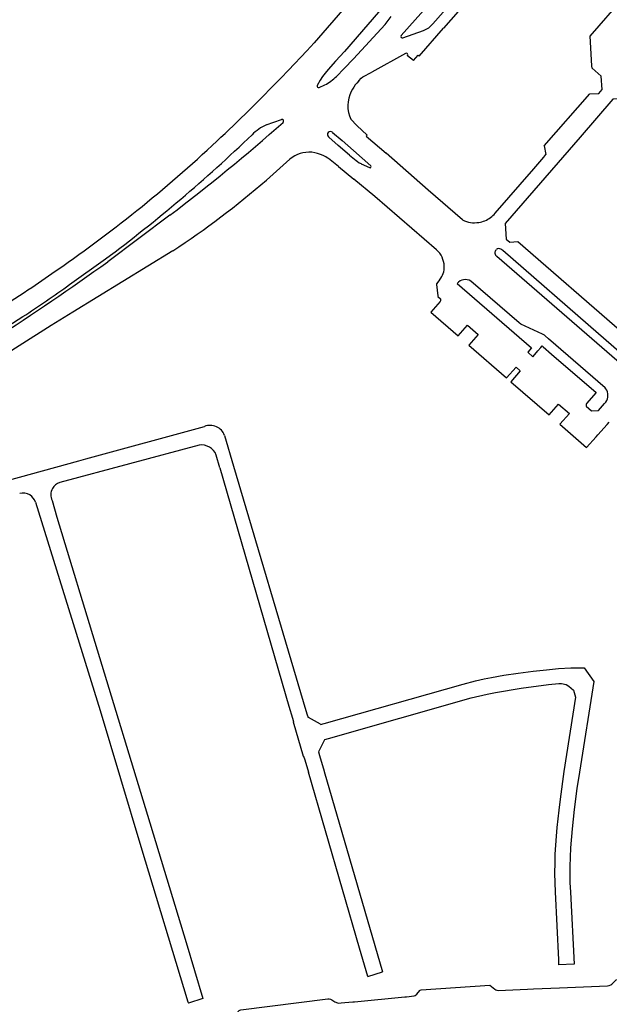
# Model space of a CAD drawing. Extents: x 148869 to 161638, y 453607 to 469810.
# Tile 868 of 1056: x 159134.73 to 159136.59, y 459846.63 to 459849.73. Entities that reach past the tile are written whole.
import ezdxf

# ---------------------------------------------------------------- set-up
doc = ezdxf.new("R2010")
doc.units = 0
doc.layers.add('LKI_V01_KANTRIJWEG', color=252, linetype='CONTINUOUS')

msp = doc.modelspace()

# ---------------------------------------------------------------- linework, layer by layer
at = {"layer": 'LKI_V01_KANTRIJWEG'}
for p, q in [((159136.2115, 459850.292), (159135.6883, 459849.6883)), ((159136.2115, 459850.292), (159135.6883, 459849.6883)), ((159135.9352, 459849.6791), (159136.317, 459850.1138)), ((159135.9352, 459849.6791), (159136.317, 459850.1138)), ((159136.1048, 459850.0315), (159135.7561, 459849.6295)), ((159136.1048, 459850.0315), (159135.7561, 459849.6295)), ((159136.0354, 459849.7162), (159136.2964, 459850.0153)), ((159136.0354, 459849.7162), (159136.2964, 459850.0153)), ((159136.5314, 459849.6774), (159136.805, 459849.993)), ((159136.5314, 459849.6774), (159136.805, 459849.993)), ((159136.1151, 459849.7548), (159136.0691, 459849.7023)), ((159136.1151, 459849.7548), (159136.0691, 459849.7023)), ((159135.7845, 459849.6065), (159135.8847, 459849.7141)), ((159135.7845, 459849.6065), (159135.8847, 459849.7141)), ((159135.6883, 459849.6883), (159135.6603, 459849.6567)), ((159135.6883, 459849.6883), (159135.6603, 459849.6567)), ((159135.9406, 459849.6719), (159136.006, 459849.6951)), ((159135.9406, 459849.6719), (159136.006, 459849.6951)), ((159136.5366, 459849.5842), (159136.5314, 459849.6774)), ((159136.5366, 459849.5842), (159136.5314, 459849.6774)), ((159135.6372, 459849.6311), (159135.6603, 459849.6567)), ((159135.6372, 459849.6311), (159135.6603, 459849.6567)), ((159135.7561, 459849.6295), (159135.7282, 459849.5984)), ((159135.7561, 459849.6295), (159135.7282, 459849.5984)), ((159135.9491, 459849.623), (159135.8423, 459849.5642)), ((159135.9491, 459849.623), (159135.8423, 459849.5642)), ((159135.9738, 459849.6009), (159135.9548, 459849.6154)), ((159135.9738, 459849.6009), (159135.9548, 459849.6154)), ((159135.7282, 459849.5984), (159135.7052, 459849.5724)), ((159135.7282, 459849.5984), (159135.7052, 459849.5724)), ((159135.755, 459849.5757), (159135.7845, 459849.6065)), ((159135.755, 459849.5757), (159135.7845, 459849.6065)), ((159135.7052, 459849.5724), (159135.6951, 459849.5611)), ((159135.7052, 459849.5724), (159135.6951, 459849.5611)), ((159135.7314, 459849.5507), (159135.755, 459849.5757)), ((159135.7314, 459849.5507), (159135.755, 459849.5757)), ((159135.6794, 459849.5383), (159135.6702, 459849.5215)), ((159135.6794, 459849.5383), (159135.6702, 459849.5215)), ((159135.6761, 459849.5156), (159135.6941, 459849.5238)), ((159135.6761, 459849.5156), (159135.6941, 459849.5238)), ((159135.8017, 459849.5366), (159135.7952, 459849.5297)), ((159135.8017, 459849.5366), (159135.7952, 459849.5297)), ((159135.8017, 459849.5366), (159135.8093, 459849.5454)), ((159135.8017, 459849.5366), (159135.8093, 459849.5454)), ((159136.386, 459849.3314), (159136.5295, 459849.496)), ((159136.386, 459849.3314), (159136.5295, 459849.496)), ((159136.5295, 459849.496), (159136.5581, 459849.4964)), ((159136.5295, 459849.496), (159136.5581, 459849.4964)), ((159135.5099, 459849.3981), (159135.5573, 459849.4149)), ((159135.5099, 459849.3981), (159135.5573, 459849.4149)), ((159135.795, 459849.3958), (159135.7768, 459849.4154)), ((159135.795, 459849.3958), (159135.7768, 459849.4154)), ((159135.7185, 459849.3744), (159135.719, 459849.374)), ((159135.7185, 459849.3744), (159135.719, 459849.374)), ((159135.719, 459849.374), (159135.7491, 459849.3482)), ((159135.719, 459849.374), (159135.7491, 459849.3482)), ((159135.795, 459849.3958), (159135.8279, 459849.3657)), ((159135.795, 459849.3958), (159135.8279, 459849.3657)), ((159135.7055, 459849.3602), (159135.7067, 459849.3591)), ((159135.7055, 459849.3602), (159135.7067, 459849.3591)), ((159135.7067, 459849.3591), (159135.7363, 459849.3328)), ((159135.7067, 459849.3591), (159135.7363, 459849.3328)), ((159135.7491, 459849.3482), (159135.7851, 459849.317)), ((159135.7491, 459849.3482), (159135.7851, 459849.317)), ((159135.7725, 459849.3027), (159135.7363, 459849.3328)), ((159135.7725, 459849.3027), (159135.7363, 459849.3328)), ((159135.8394, 459849.2689), (159135.7851, 459849.317)), ((159135.8394, 459849.2689), (159135.7851, 459849.317)), ((159136.3851, 459849.2964), (159136.3917, 459849.304)), ((159136.3851, 459849.2964), (159136.3917, 459849.304)), ((159136.386, 459849.3314), (159136.3917, 459849.304)), ((159136.386, 459849.3314), (159136.3917, 459849.304)), ((159135.5837, 459849.2893), (159135.51, 459849.2236)), ((159135.5837, 459849.2893), (159135.51, 459849.2236)), ((159135.7372, 459849.2661), (159135.7057, 459849.2915)), ((159135.7372, 459849.2661), (159135.7057, 459849.2915)), ((159135.7725, 459849.3027), (159135.788, 459849.2899)), ((159135.7725, 459849.3027), (159135.788, 459849.2899)), ((159135.8085, 459849.2755), (159135.8354, 459849.2632)), ((159135.8085, 459849.2755), (159135.8354, 459849.2632)), ((159136.3532, 459849.2597), (159136.3851, 459849.2964)), ((159136.3532, 459849.2597), (159136.3851, 459849.2964)), ((159135.7372, 459849.2661), (159135.7859, 459849.2267)), ((159135.7372, 459849.2661), (159135.7859, 459849.2267)), ((159136.2313, 459849.119), (159136.3532, 459849.2597)), ((159136.2313, 459849.119), (159136.3532, 459849.2597)), ((159135.2053, 459849.113), (159135.0105, 459848.9665)), ((159135.2053, 459849.113), (159135.0105, 459848.9665)), ((159134.8894, 459848.8942), (159135.0029, 459848.9754)), ((159134.8894, 459848.8942), (159135.0029, 459848.9754)), ((159136.2372, 459848.9835), (159136.7662, 459848.5252)), ((159136.2372, 459848.9835), (159136.7662, 459848.5252)), ((159136.071, 459848.9516), (159136.0709, 459848.9525)), ((159136.071, 459848.9516), (159136.0709, 459848.9525)), ((159134.7705, 459848.8856), (159134.8335, 459848.9289)), ((159134.7705, 459848.8856), (159134.8335, 459848.9289)), ((159136.0467, 459848.8941), (159136.0504, 459848.8593)), ((159136.0467, 459848.8941), (159136.0504, 459848.8593)), ((159134.1151, 459848.3982), (159134.7419, 459848.7933)), ((159134.1151, 459848.3982), (159134.7419, 459848.7933)), ((159136.1439, 459848.7669), (159136.178, 459848.7373)), ((159136.1439, 459848.7669), (159136.178, 459848.7373)), ((159136.3994, 459848.7238), (159136.3887, 459848.7331)), ((159136.3994, 459848.7238), (159136.3887, 459848.7331)), ((159136.5788, 459848.5686), (159136.3994, 459848.7238)), ((159136.5788, 459848.5686), (159136.3994, 459848.7238)), ((159136.3562, 459848.674), (159136.3662, 459848.6856)), ((159136.3562, 459848.674), (159136.3662, 459848.6856)), ((159136.3662, 459848.6856), (159136.3753, 459848.6961)), ((159136.3662, 459848.6856), (159136.3753, 459848.6961)), ((159136.3753, 459848.6961), (159136.3799, 459848.7012)), ((159136.3753, 459848.6961), (159136.3799, 459848.7012)), ((159136.3799, 459848.7012), (159136.3833, 459848.6982)), ((159136.3799, 459848.7012), (159136.3833, 459848.6982)), ((159136.3833, 459848.6982), (159136.4095, 459848.6755)), ((159136.3833, 459848.6982), (159136.4095, 459848.6755)), ((159136.3346, 459848.6809), (159136.3502, 459848.6671)), ((159136.3346, 459848.6809), (159136.3502, 459848.6671)), ((159136.3502, 459848.6671), (159136.3562, 459848.674)), ((159136.3502, 459848.6671), (159136.3562, 459848.674)), ((159136.2973, 459848.6339), (159136.3108, 459848.6223)), ((159136.2973, 459848.6339), (159136.3108, 459848.6223)), ((159136.5806, 459848.5661), (159136.5788, 459848.5686)), ((159136.5806, 459848.5661), (159136.5788, 459848.5686)), ((159136.4314, 459848.5175), (159136.4655, 459848.4881)), ((159136.4314, 459848.5175), (159136.4655, 459848.4881)), ((159136.5767, 459848.5198), (159136.5802, 459848.5239)), ((159136.5767, 459848.5198), (159136.5802, 459848.5239)), ((159136.5767, 459848.5198), (159136.5802, 459848.5239)), ((159136.5767, 459848.5198), (159136.5802, 459848.5239)), ((159134.9407, 459848.3447), (159135.3146, 459848.4471)), ((159134.9407, 459848.3447), (159135.3146, 459848.4471)), ((159136.5554, 459848.4205), (159136.5846, 459848.4534)), ((159136.5554, 459848.4205), (159136.5846, 459848.4534)), ((159136.5846, 459848.4534), (159136.5914, 459848.4611)), ((159136.5846, 459848.4534), (159136.5914, 459848.4611)), ((159135.3783, 459848.4191), (159135.4064, 459848.3224)), ((159135.3783, 459848.4191), (159135.4064, 459848.3224)), ((159136.5502, 459848.4147), (159136.5554, 459848.4205)), ((159136.5502, 459848.4147), (159136.5554, 459848.4205)), ((159135.2986, 459848.3883), (159134.8588, 459848.2707)), ((159135.2986, 459848.3883), (159134.8588, 459848.2707)), ((159134.9188, 459848.3387), (159134.9407, 459848.3447)), ((159134.9188, 459848.3387), (159134.9407, 459848.3447)), ((159135.3638, 459848.3167), (159135.3521, 459848.357)), ((159135.3638, 459848.3167), (159135.3521, 459848.357)), ((159135.3638, 459848.3167), (159135.5813, 459847.5653)), ((159135.3638, 459848.3167), (159135.5813, 459847.5653)), ((159135.4064, 459848.3224), (159135.6263, 459847.5796)), ((159135.4064, 459848.3224), (159135.6263, 459847.5796)), ((159135.5813, 459847.5653), (159135.5922, 459847.5276)), ((159135.5813, 459847.5653), (159135.5922, 459847.5276)), ((159135.6263, 459847.5796), (159135.6379, 459847.5409)), ((159135.6263, 459847.5796), (159135.6379, 459847.5409)), ((159135.6379, 459847.5409), (159135.6415, 459847.5296)), ((159135.6379, 459847.5409), (159135.6415, 459847.5296)), ((159135.5922, 459847.5276), (159135.5957, 459847.5162)), ((159135.5922, 459847.5276), (159135.5957, 459847.5162)), ((159135.6805, 459847.5084), (159135.6806, 459847.5071)), ((159135.6805, 459847.5084), (159135.6806, 459847.5071)), ((159135.6806, 459847.5071), (159135.6921, 459847.5104)), ((159135.6806, 459847.5071), (159135.6921, 459847.5104)), ((159135.6942, 459847.46), (159135.7057, 459847.4633)), ((159135.6942, 459847.46), (159135.7057, 459847.4633)), ((159135.6744, 459847.4217), (159135.6778, 459847.41)), ((159135.6744, 459847.4217), (159135.6778, 459847.41)), ((159135.6778, 459847.41), (159135.692, 459847.3604)), ((159135.6778, 459847.41), (159135.692, 459847.3604)), ((159135.6275, 459847.4078), (159135.6309, 459847.3965)), ((159135.6275, 459847.4078), (159135.6309, 459847.3965)), ((159135.6309, 459847.3965), (159135.6425, 459847.357)), ((159135.6309, 459847.3965), (159135.6425, 459847.357)), ((159135.8035, 459846.8026), (159135.6425, 459847.357)), ((159135.8035, 459846.8026), (159135.6425, 459847.357)), ((159135.692, 459847.3604), (159135.6924, 459847.3591)), ((159135.692, 459847.3604), (159135.6924, 459847.3591)), ((159135.6924, 459847.3591), (159135.8765, 459846.728)), ((159135.6924, 459847.3591), (159135.8765, 459846.728)), ((159136.4688, 459846.9788), (159136.4805, 459846.7521)), ((159136.4688, 459846.9788), (159136.4805, 459846.7521)), ((159135.2569, 459846.8204), (159135.3102, 459846.644)), ((159135.2569, 459846.8204), (159135.3102, 459846.644)), ((159135.8295, 459846.7132), (159135.8035, 459846.8026)), ((159135.8295, 459846.7132), (159135.8035, 459846.8026)), ((159136.4311, 459846.7659), (159136.4317, 459846.7498)), ((159136.4311, 459846.7659), (159136.4317, 459846.7498)), ((159135.8295, 459846.7132), (159135.8765, 459846.728)), ((159135.8295, 459846.7132), (159135.8765, 459846.728)), ((159136.4805, 459846.7521), (159136.4317, 459846.7498)), ((159136.4805, 459846.7521), (159136.4317, 459846.7498)), ((159136.2405, 459846.6695), (159136.3339, 459846.673)), ((159136.2405, 459846.6695), (159136.3339, 459846.673)), ((159136.3339, 459846.673), (159136.3524, 459846.6738)), ((159136.3339, 459846.673), (159136.3524, 459846.6738)), ((159136.3339, 459846.673), (159136.3524, 459846.6738)), ((159136.3339, 459846.673), (159136.3524, 459846.6738)), ((159136.3524, 459846.6738), (159136.4346, 459846.6774)), ((159136.3524, 459846.6738), (159136.4346, 459846.6774)), ((159136.4346, 459846.6774), (159136.4852, 459846.6796)), ((159136.4346, 459846.6774), (159136.4852, 459846.6796)), ((159136.4852, 459846.6796), (159136.5857, 459846.684)), ((159136.4852, 459846.6796), (159136.5857, 459846.684)), ((159136.5857, 459846.684), (159136.5909, 459846.685)), ((159136.5857, 459846.684), (159136.5909, 459846.685)), ((159135.3102, 459846.644), (159135.264, 459846.6289)), ((159135.3102, 459846.644), (159135.264, 459846.6289)), ((159135.788, 459846.6338), (159135.9466, 459846.6494)), ((159135.788, 459846.6338), (159135.9466, 459846.6494)), ((159135.2625, 459846.6336), (159135.264, 459846.6289)), ((159135.2625, 459846.6336), (159135.264, 459846.6289)), ((159135.7377, 459846.6291), (159135.7464, 459846.6299)), ((159135.7377, 459846.6291), (159135.7464, 459846.6299)), ((159135.7464, 459846.6299), (159135.7579, 459846.6309)), ((159135.7464, 459846.6299), (159135.7579, 459846.6309)), ((159135.7579, 459846.6309), (159135.7701, 459846.6321)), ((159135.7579, 459846.6309), (159135.7701, 459846.6321)), ((159135.7701, 459846.6321), (159135.7822, 459846.6332)), ((159135.7701, 459846.6321), (159135.7822, 459846.6332)), ((159135.7822, 459846.6332), (159135.788, 459846.6338)), ((159135.7822, 459846.6332), (159135.788, 459846.6338))]:
    msp.add_line(p, q, dxfattribs=at)
for points in [[(159135.8847, 459849.7141), (159135.8945, 459849.7265), (159135.9039, 459849.739)], [(159135.8847, 459849.7141), (159135.8945, 459849.7265), (159135.9039, 459849.739)], [(159135.9738, 459849.6009), (159135.9883, 459849.6174), (159135.9923, 459849.6147), (159136.0691, 459849.7023)], [(159135.9738, 459849.6009), (159135.9883, 459849.6174), (159135.9923, 459849.6147), (159136.0691, 459849.7023)], [(159135.5553, 459849.5447), (159135.5796, 459849.5702), (159135.6372, 459849.6311)], [(159135.5553, 459849.5447), (159135.5796, 459849.5702), (159135.6372, 459849.6311)], [(159136.5581, 459849.4964), (159136.5689, 459849.5089), (159136.566, 459849.5518), (159136.537, 459849.577), (159136.5366, 459849.5842)], [(159136.5581, 459849.4964), (159136.5689, 459849.5089), (159136.566, 459849.5518), (159136.537, 459849.577), (159136.5366, 459849.5842)], [(159135.6951, 459849.5611), (159135.687, 459849.5499), (159135.6794, 459849.5383)], [(159135.6951, 459849.5611), (159135.687, 459849.5499), (159135.6794, 459849.5383)], [(159135.8093, 459849.5454), (159135.8143, 459849.5488), (159135.8423, 459849.5642)], [(159135.8093, 459849.5454), (159135.8143, 459849.5488), (159135.8423, 459849.5642)], [(159136.6624, 459849.4678), (159136.6455, 459849.4825), (159136.6027, 459849.4793), (159136.4994, 459849.3594), (159136.2626, 459849.0868), (159136.266, 459849.0379), (159136.2779, 459849.0278)], [(159136.6624, 459849.4678), (159136.6455, 459849.4825), (159136.6027, 459849.4793), (159136.4994, 459849.3594), (159136.2626, 459849.0868), (159136.266, 459849.0379), (159136.2779, 459849.0278)], [(159135.8279, 459849.3657), (159135.825, 459849.3622), (159135.8874, 459849.3083)], [(159135.8279, 459849.3657), (159135.825, 459849.3622), (159135.8874, 459849.3083)], [(159136.1289, 459849.0981), (159136.0205, 459849.1916), (159135.8874, 459849.3083)], [(159136.1289, 459849.0981), (159136.0205, 459849.1916), (159135.8874, 459849.3083)], [(159136.0465, 459849.0034), (159135.8519, 459849.1725), (159135.7859, 459849.2267)], [(159136.0465, 459849.0034), (159135.8519, 459849.1725), (159135.7859, 459849.2267)], [(159136.2779, 459849.0278), (159136.303, 459849.0299), (159136.6321, 459848.744), (159136.6331, 459848.719)], [(159136.2779, 459849.0278), (159136.303, 459849.0299), (159136.6321, 459848.744), (159136.6331, 459848.719)], [(159135.2151, 459849.0008), (159134.8995, 459848.8073), (159134.8318, 459848.7652), (159134.17, 459848.3462)], [(159135.2151, 459849.0008), (159134.8995, 459848.8073), (159134.8318, 459848.7652), (159134.17, 459848.3462)], [(159136.7821, 459848.5439), (159136.5572, 459848.7388), (159136.2556, 459849.0015), (159136.2497, 459849.0062)], [(159136.7821, 459848.5439), (159136.5572, 459848.7388), (159136.2556, 459849.0015), (159136.2497, 459849.0062)], [(159136.0575, 459848.9101), (159136.0464, 459848.8967), (159136.0467, 459848.8941)], [(159136.0575, 459848.9101), (159136.0464, 459848.8967), (159136.0467, 459848.8941)], [(159136.381, 459848.7379), (159136.3126, 459848.7693), (159136.3072, 459848.7735), (159136.1546, 459848.9056)], [(159136.381, 459848.7379), (159136.3126, 459848.7693), (159136.3072, 459848.7735), (159136.1546, 459848.9056)], [(159134.2864, 459848.6099), (159134.4392, 459848.6733), (159134.7459, 459848.8693)], [(159134.2864, 459848.6099), (159134.4392, 459848.6733), (159134.7459, 459848.8693)], [(159134.7459, 459848.8693), (159134.7583, 459848.8773), (159134.7705, 459848.8856)], [(159134.7459, 459848.8693), (159134.7583, 459848.8773), (159134.7705, 459848.8856)], [(159136.1119, 459848.8982), (159136.3464, 459848.6948), (159136.3346, 459848.6809)], [(159136.1119, 459848.8982), (159136.3464, 459848.6948), (159136.3346, 459848.6809)], [(159136.0584, 459848.8414), (159136.0282, 459848.8072), (159136.1144, 459848.7328), (159136.1439, 459848.7669)], [(159136.0584, 459848.8414), (159136.0282, 459848.8072), (159136.1144, 459848.7328), (159136.1439, 459848.7669)], [(159136.0504, 459848.8593), (159136.0507, 459848.8569), (159136.059, 459848.8499), (159136.0596, 459848.8428), (159136.0584, 459848.8414)], [(159136.0504, 459848.8593), (159136.0507, 459848.8569), (159136.059, 459848.8499), (159136.0596, 459848.8428), (159136.0584, 459848.8414)], [(159136.178, 459848.7373), (159136.1482, 459848.7033), (159136.2676, 459848.6001), (159136.2973, 459848.6339)], [(159136.178, 459848.7373), (159136.1482, 459848.7033), (159136.2676, 459848.6001), (159136.2973, 459848.6339)], [(159136.4095, 459848.6755), (159136.55, 459848.5539), (159136.5199, 459848.5197)], [(159136.4095, 459848.6755), (159136.55, 459848.5539), (159136.5199, 459848.5197)], [(159136.3108, 459848.6223), (159136.2811, 459848.5881), (159136.4017, 459848.4834), (159136.4314, 459848.5175)], [(159136.3108, 459848.6223), (159136.2811, 459848.5881), (159136.4017, 459848.4834), (159136.4314, 459848.5175)], [(159136.5199, 459848.5197), (159136.5182, 459848.5178), (159136.5186, 459848.5108)], [(159136.5199, 459848.5197), (159136.5182, 459848.5178), (159136.5186, 459848.5108)], [(159136.5186, 459848.5108), (159136.5353, 459848.4963), (159136.5571, 459848.4976), (159136.5767, 459848.5198)], [(159136.5186, 459848.5108), (159136.5353, 459848.4963), (159136.5571, 459848.4976), (159136.5767, 459848.5198)], [(159136.4655, 459848.4881), (159136.4358, 459848.4541), (159136.52, 459848.3806), (159136.5502, 459848.4147)], [(159136.4655, 459848.4881), (159136.4358, 459848.4541), (159136.52, 459848.3806), (159136.5502, 459848.4147)], [(159134.2341, 459848.1533), (159134.356, 459848.1845), (159134.9188, 459848.3387)], [(159134.2341, 459848.1533), (159134.356, 459848.1845), (159134.9188, 459848.3387)], [(159134.7818, 459848.2088), (159134.8006, 459848.1473), (159134.9864, 459847.5519)], [(159134.7818, 459848.2088), (159134.8006, 459848.1473), (159134.9864, 459847.5519)], [(159134.8342, 459848.2135), (159134.8495, 459848.1615), (159134.9763, 459847.7433)], [(159134.8342, 459848.2135), (159134.8495, 459848.1615), (159134.9763, 459847.7433)], [(159134.9763, 459847.7433), (159135.1353, 459847.2215), (159135.2569, 459846.8204)], [(159134.9763, 459847.7433), (159135.1353, 459847.2215), (159135.2569, 459846.8204)], [(159135.6921, 459847.5104), (159136.1301, 459847.6349), (159136.169, 459847.6447), (159136.1964, 459847.651), (159136.2201, 459847.6558), (159136.2586, 459847.6627), (159136.3037, 459847.6697), (159136.351, 459847.6759), (159136.393, 459847.6804), (159136.4317, 459847.6836), (159136.4705, 459847.6859), (159136.5119, 459847.6866), (159136.5429, 459847.6435), (159136.4973, 459847.3575), (159136.4892, 459847.3056), (159136.4805, 459847.2399), (159136.4741, 459847.1787), (159136.4695, 459847.119), (159136.4671, 459847.0596), (159136.4669, 459847.0407), (159136.4674, 459847.0098), (159136.4688, 459846.9788)], [(159135.6921, 459847.5104), (159136.1301, 459847.6349), (159136.169, 459847.6447), (159136.1964, 459847.651), (159136.2201, 459847.6558), (159136.2586, 459847.6627), (159136.3037, 459847.6697), (159136.351, 459847.6759), (159136.393, 459847.6804), (159136.4317, 459847.6836), (159136.4705, 459847.6859), (159136.5119, 459847.6866), (159136.5429, 459847.6435), (159136.4973, 459847.3575), (159136.4892, 459847.3056), (159136.4805, 459847.2399), (159136.4741, 459847.1787), (159136.4695, 459847.119), (159136.4671, 459847.0596), (159136.4669, 459847.0407), (159136.4674, 459847.0098), (159136.4688, 459846.9788)], [(159135.7057, 459847.4633), (159136.1562, 459847.5918), (159136.2059, 459847.6036), (159136.2324, 459847.6088), (159136.3131, 459847.6216), (159136.3999, 459847.6336), (159136.432, 459847.6365), (159136.4402, 459847.6368), (159136.4554, 459847.6335), (159136.4638, 459847.6286), (159136.4716, 459847.6226), (159136.4782, 459847.6156), (159136.485, 459847.5938), (159136.4482, 459847.3592), (159136.4361, 459847.2721), (159136.4318, 459847.2372), (159136.4261, 459847.1829), (159136.4237, 459847.1552), (159136.4201, 459847.0992), (159136.4192, 459847.0729), (159136.4189, 459847.0379), (159136.4206, 459846.9803), (159136.4311, 459846.7659)], [(159135.7057, 459847.4633), (159136.1562, 459847.5918), (159136.2059, 459847.6036), (159136.2324, 459847.6088), (159136.3131, 459847.6216), (159136.3999, 459847.6336), (159136.432, 459847.6365), (159136.4402, 459847.6368), (159136.4554, 459847.6335), (159136.4638, 459847.6286), (159136.4716, 459847.6226), (159136.4782, 459847.6156), (159136.485, 459847.5938), (159136.4482, 459847.3592), (159136.4361, 459847.2721), (159136.4318, 459847.2372), (159136.4261, 459847.1829), (159136.4237, 459847.1552), (159136.4201, 459847.0992), (159136.4192, 459847.0729), (159136.4189, 459847.0379), (159136.4206, 459846.9803), (159136.4311, 459846.7659)], [(159134.9864, 459847.5519), (159135.1144, 459847.123), (159135.2625, 459846.6336)], [(159134.9864, 459847.5519), (159135.1144, 459847.123), (159135.2625, 459846.6336)], [(159135.5957, 459847.5162), (159135.5943, 459847.5158), (159135.6262, 459847.4074), (159135.6275, 459847.4078)], [(159135.5957, 459847.5162), (159135.5943, 459847.5158), (159135.6262, 459847.4074), (159135.6275, 459847.4078)], [(159135.6805, 459847.5084), (159135.6427, 459847.5299), (159135.6415, 459847.5296)], [(159135.6805, 459847.5084), (159135.6427, 459847.5299), (159135.6415, 459847.5296)], [(159135.6744, 459847.4217), (159135.6757, 459847.4227), (159135.6942, 459847.46)], [(159135.6744, 459847.4217), (159135.6757, 459847.4227), (159135.6942, 459847.46)], [(159136.5909, 459846.685), (159136.5965, 459846.6871), (159136.5994, 459846.6892), (159136.6127, 459846.7028), (159136.6756, 459846.7059), (159136.7329, 459846.7071), (159136.8151, 459846.7075), (159136.8315, 459846.6923), (159136.8341, 459846.6906), (159136.8366, 459846.6896)], [(159136.5909, 459846.685), (159136.5965, 459846.6871), (159136.5994, 459846.6892), (159136.6127, 459846.7028), (159136.6756, 459846.7059), (159136.7329, 459846.7071), (159136.8151, 459846.7075), (159136.8315, 459846.6923), (159136.8341, 459846.6906), (159136.8366, 459846.6896)], [(159135.9761, 459846.6517), (159135.9791, 459846.653), (159135.9846, 459846.6573), (159135.9939, 459846.6695), (159135.9955, 459846.6705), (159135.9984, 459846.6712), (159136.2147, 459846.6858), (159136.2305, 459846.6729), (159136.2333, 459846.6713), (159136.237, 459846.67), (159136.2405, 459846.6695)], [(159135.9761, 459846.6517), (159135.9791, 459846.653), (159135.9846, 459846.6573), (159135.9939, 459846.6695), (159135.9955, 459846.6705), (159135.9984, 459846.6712), (159136.2147, 459846.6858), (159136.2305, 459846.6729), (159136.2333, 459846.6713), (159136.237, 459846.67), (159136.2405, 459846.6695)], [(159135.4082, 459846.5879), (159135.4242, 459846.6057), (159135.4265, 459846.6073), (159135.4297, 459846.6082), (159135.704, 459846.6428), (159135.7077, 459846.6428), (159135.7122, 459846.6417), (159135.716, 459846.6401), (159135.7256, 459846.6335), (159135.7344, 459846.6297), (159135.7377, 459846.6291)], [(159135.4082, 459846.5879), (159135.4242, 459846.6057), (159135.4265, 459846.6073), (159135.4297, 459846.6082), (159135.704, 459846.6428), (159135.7077, 459846.6428), (159135.7122, 459846.6417), (159135.716, 459846.6401), (159135.7256, 459846.6335), (159135.7344, 459846.6297), (159135.7377, 459846.6291)], [(159135.9466, 459846.6494), (159135.9519, 459846.6494), (159135.9761, 459846.6517)], [(159135.9466, 459846.6494), (159135.9519, 459846.6494), (159135.9761, 459846.6517)]]:
    msp.add_lwpolyline(points, dxfattribs=at)
for centre, radius, start, end in [((159135.9721, 459849.7732), 0.0851, 293.5027, 317.9969), ((159135.9721, 459849.7732), 0.0851, 293.5027, 317.9969), ((159135.9393, 459849.6766), 0.00485, 148.341, 285.8299), ((159135.9393, 459849.6766), 0.00485, 148.341, 285.8299), ((159135.9514, 459849.6187), 0.0048, 315.5776, 118.138), ((159135.9514, 459849.6187), 0.0048, 315.5776, 118.138), ((159131.7034, 459853.2581), 5.3503, 313.0244, 316.0487), ((159131.7034, 459853.2581), 5.3503, 313.0244, 316.0487), ((159135.6741, 459849.5195), 0.00438, 153.8376, 296.358), ((159135.6741, 459849.5195), 0.00438, 153.8376, 296.358), ((159135.6186, 459849.6676), 0.1624, 297.7031, 313.9835), ((159135.6186, 459849.6676), 0.1624, 297.7031, 313.9835), ((159135.875, 459849.4576), 0.1075, 137.8877, 154.7724), ((159135.875, 459849.4576), 0.1075, 137.8877, 154.7724), ((159135.8633, 459849.4586), 0.0966, 152.3248, 206.5299), ((159135.8633, 459849.4586), 0.0966, 152.3248, 206.5299), ((159131.6765, 459853.7922), 5.8607, 307.02189, 311.53631), ((159131.6765, 459853.7922), 5.8607, 307.02189, 311.53631), ((159135.5747, 459849.2564), 0.1557, 114.5706, 134.8236), ((159135.5747, 459849.2564), 0.1557, 114.5706, 134.8236), ((159135.5589, 459849.4094), 0.00566, 312.5588, 106.2473), ((159135.5589, 459849.4094), 0.00566, 312.5588, 106.2473), ((159132.1486, 459852.8118), 4.7818, 306.6496, 313.9105), ((159132.1486, 459852.8118), 4.7818, 306.6496, 313.9105), ((159135.7123, 459849.367), 0.00965, 50.4322, 224.7404), ((159135.7123, 459849.367), 0.00965, 50.4322, 224.7404), ((159132.3464, 459852.5608), 4.4019, 304.4032, 313.099), ((159132.3464, 459852.5608), 4.4019, 304.4032, 313.099), ((159135.6461, 459849.2134), 0.0983, 85.6601, 129.3981), ((159135.6461, 459849.2134), 0.0983, 85.6601, 129.3981), ((159135.6378, 459849.1866), 0.1257, 65.8616, 82.8289), ((159135.6378, 459849.1866), 0.1257, 65.8616, 82.8289), ((159135.6545, 459849.225), 0.0839, 52.3563, 65.5324), ((159135.6545, 459849.225), 0.0839, 52.3563, 65.5324), ((159135.8522, 459849.3593), 0.0945, 227.2145, 242.434), ((159135.8522, 459849.3593), 0.0945, 227.2145, 242.434), ((159135.8371, 459849.2663), 0.00349, 241.0785, 49.3433), ((159135.8371, 459849.2663), 0.00349, 241.0785, 49.3433), ((159133.6742, 459851.347), 2.8069, 303.2965, 310.8464), ((159133.6742, 459851.347), 2.8069, 303.2965, 310.8464), ((159136.1589, 459849.184), 0.0973, 306.4565, 318.0674), ((159136.1589, 459849.184), 0.0973, 306.4565, 318.0674), ((159136.1662, 459849.1727), 0.0834, 243.3905, 279.3675), ((159136.1662, 459849.1727), 0.0834, 243.3905, 279.3675), ((159136.168, 459849.171), 0.0815, 278.3576, 306.8029), ((159136.168, 459849.171), 0.0815, 278.3576, 306.8029), ((159136.0027, 459848.9511), 0.0682, 1.1714, 50.0902), ((159136.0027, 459848.9511), 0.0682, 1.1714, 50.0902), ((159136.2437, 459848.9947), 0.013, 133.7116, 239.9279), ((159136.2437, 459848.9947), 0.013, 133.7116, 239.9279), ((159136.2437, 459848.9952), 0.0125, 61.4411, 130.5599), ((159136.2437, 459848.9952), 0.0125, 61.4411, 130.5599), ((159129.9977, 459855.9643), 8.608, 302.73762, 305.61522), ((159129.9977, 459855.9643), 8.608, 302.73762, 305.61522), ((159136.0025, 459848.9509), 0.0685, 323.4143, 0.5792), ((159136.0025, 459848.9509), 0.0685, 323.4143, 0.5792), ((159136.1377, 459848.8764), 0.0337, 59.8867, 139.777), ((159136.1377, 459848.8764), 0.0337, 59.8867, 139.777), ((159132.6216, 459852.0504), 3.8865, 303.0638, 305.6972), ((159132.6216, 459852.0504), 3.8865, 303.0638, 305.6972), ((159136.3431, 459848.6686), 0.079, 54.7693, 61.3538), ((159136.3431, 459848.6686), 0.079, 54.7693, 61.3538), ((159136.551, 459848.5453), 0.0362, 323.6556, 35.0405), ((159136.551, 459848.5453), 0.0362, 323.6556, 35.0405), ((159135.3325, 459848.4013), 0.0492, 21.2044, 111.387), ((159135.3325, 459848.4013), 0.0492, 21.2044, 111.387), ((159135.3051, 459848.3381), 0.0506, 21.9657, 97.4695), ((159135.3051, 459848.3381), 0.0506, 21.9657, 97.4695), ((159134.8717, 459848.2312), 0.0414, 150.7193, 205.2997), ((159134.8717, 459848.2312), 0.0414, 150.7193, 205.2997), ((159134.8718, 459848.2313), 0.0415, 108.2965, 150.9793), ((159134.8718, 459848.2313), 0.0415, 108.2965, 150.9793), ((159134.7429, 459848.1967), 0.0407, 57.7141, 105.3158), ((159134.7429, 459848.1967), 0.0407, 57.7141, 105.3158), ((159134.7426, 459848.1966), 0.041, 17.2869, 57.4135), ((159134.7426, 459848.1966), 0.041, 17.2869, 57.4135)]:
    msp.add_arc(centre, radius, start, end, dxfattribs=at)

doc.saveas('drawing.dxf')
